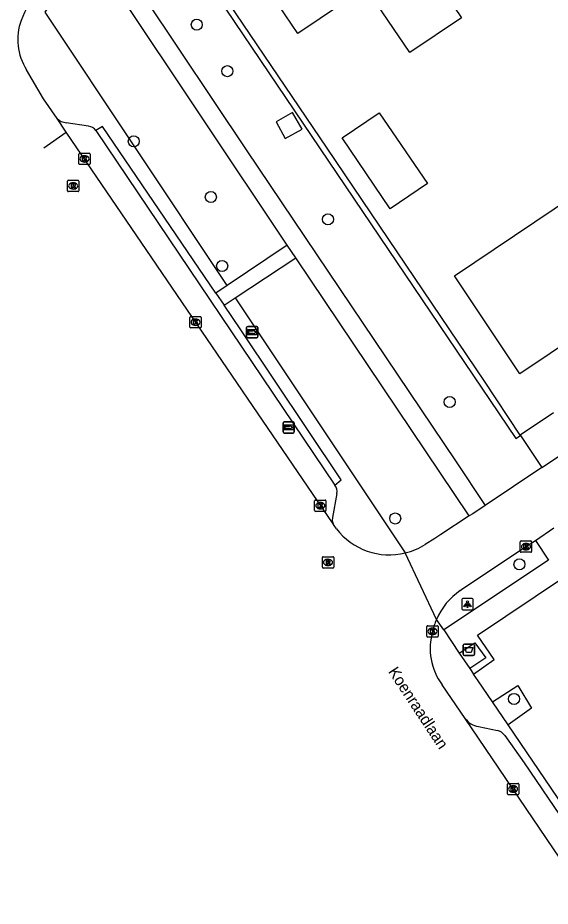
# Model space of a CAD drawing. Extents: x 158797 to 159887, y 384318 to 385255.
# Drawn here: x 158797.5 to 158844.5, y 384526.5 to 384605 of the extents above; entities that cross this region are included whole.
import ezdxf

# ---------------------------------------------------------------- set-up
doc = ezdxf.new("R2010")
doc.units = 0
for name, color, linetype in [('IMGEO_Afval_apart_plaats', 7, 'Continuous'), ('IMGEO_Berm_groen', 7, 'Continuous'), ('IMGEO_Boom', 7, 'Continuous'), ('IMGEO_Groenvoorziening', 7, 'Continuous'), ('IMGEO_Kolk', 7, 'Continuous'), ('IMGEO_Lichtpunt', 7, 'Continuous'), ('IMGEO_Openbare_ruimte_label', 7, 'Continuous'), ('IMGEO_Pand', 7, 'Continuous'), ('IMGEO_Parkeervlak_open', 7, 'Continuous'), ('IMGEO_Rijbaan_lokaal_open', 7, 'Continuous'), ('IMGEO_Rioolput', 7, 'Continuous'), ('IMGEO_Voetpad_gesloten', 7, 'Continuous'), ('IMGEO_Voetpad_open', 7, 'Continuous'), ('IMGEO_Wegwijzer', 7, 'Continuous')]:
    doc.layers.add(name, color=color, linetype=linetype)

msp = doc.modelspace()

# ---------------------------------------------------------------- linework, layer by layer
at = {"layer": 'IMGEO_Afval_apart_plaats'}
for p, q in [((158836.911, 384549.684), (158837.701, 384549.684)), ((158837.701, 384549.684), (158836.911, 384549.684)), ((158836.811, 384548.784), (158836.811, 384549.584)), ((158836.811, 384549.584), (158836.811, 384548.784)), ((158837.801, 384549.584), (158837.801, 384548.784)), ((158837.801, 384548.784), (158837.801, 384549.584)), ((158837.701, 384548.684), (158836.911, 384548.684)), ((158836.911, 384548.684), (158837.701, 384548.684))]:
    msp.add_line(p, q, dxfattribs=at)
msp.add_lwpolyline([(158836.954, 384549.398), (158837.658, 384549.398), (158837.509, 384548.928), (158837.103, 384548.928), (158836.954, 384549.398)], dxfattribs=at)
for centre, start, end in [((158836.911, 384549.584), 90, 180), ((158836.911, 384549.584), 90, 180), ((158837.701, 384549.584), 0, 90), ((158837.701, 384549.584), 360, 90), ((158836.911, 384548.784), 180, 270), ((158836.911, 384548.784), 180, 270), ((158837.701, 384548.784), 270, 0), ((158837.701, 384548.784), 270, 0)]:
    msp.add_arc(centre, 0.1, start, end, dxfattribs=at)
at = {"layer": 'IMGEO_Berm_groen'}
msp.add_lwpolyline([(158815.95, 384581.367), (158799.87, 384605.513), (158806.869, 384616.378)], dxfattribs=at)
at = {"layer": 'IMGEO_Boom'}
for centre in [(158813.273, 384604.428), (158815.979, 384600.311), (158807.706, 384594.112), (158814.517, 384589.192), (158824.86, 384587.213), (158815.513, 384583.097), (158835.617, 384571.078), (158830.803, 384560.786), (158841.78, 384556.73), (158841.3, 384544.842)]:
    msp.add_circle(centre, 0.489, dxfattribs=at)
at = {"layer": 'IMGEO_Groenvoorziening'}
for points in [[(158815.511, 384607.239), (158815.105, 384606.9), (158841.462, 384567.866), (158841.863, 384568.123)], [(158841.845, 384568.15), (158838.699, 384572.93), (158824.8, 384593.502), (158815.511, 384607.239)], [(158816.675, 384580.279), (158831.688, 384557.735)], [(158839.403, 384544.582), (158841.647, 384546.027), (158842.852, 384544.03), (158840.786, 384542.544)]]:
    msp.add_lwpolyline(points, dxfattribs=at)
at = {"layer": 'IMGEO_Kolk'}
for p, q in [((158802.851, 384592.134), (158802.851, 384592.986)), ((158802.926, 384593.06), (158803.778, 384593.06)), ((158803.339, 384592.84), (158803.364, 384592.84)), ((158803.852, 384592.986), (158803.852, 384592.134)), ((158803.778, 384592.06), (158802.926, 384592.06)), ((158803.362, 384592.28), (158803.337, 384592.28)), ((158812.663, 384577.703), (158812.663, 384578.555)), ((158812.738, 384578.629), (158813.59, 384578.629)), ((158813.151, 384578.409), (158813.176, 384578.409)), ((158813.664, 384578.555), (158813.664, 384577.703)), ((158813.59, 384577.629), (158812.738, 384577.629)), ((158813.174, 384577.849), (158813.149, 384577.849)), ((158823.687, 384561.488), (158823.687, 384562.34)), ((158823.762, 384562.414), (158824.614, 384562.414)), ((158824.175, 384562.194), (158824.2, 384562.194)), ((158824.688, 384562.34), (158824.688, 384561.488)), ((158824.614, 384561.414), (158823.762, 384561.414)), ((158824.198, 384561.634), (158824.173, 384561.634)), ((158841.855, 384557.87), (158841.855, 384558.722)), ((158841.93, 384558.796), (158842.782, 384558.796)), ((158842.343, 384558.576), (158842.368, 384558.576)), ((158842.856, 384558.722), (158842.856, 384557.87)), ((158842.782, 384557.796), (158841.93, 384557.796)), ((158842.366, 384558.016), (158842.341, 384558.016)), ((158833.599, 384550.384), (158833.599, 384551.236)), ((158833.674, 384551.31), (158834.526, 384551.31)), ((158834.6, 384551.236), (158834.6, 384550.384)), ((158834.11, 384550.53), (158834.085, 384550.53)), ((158834.087, 384551.09), (158834.112, 384551.09)), ((158834.526, 384550.31), (158833.674, 384550.31)), ((158840.719, 384536.451), (158840.719, 384537.303)), ((158840.794, 384537.377), (158841.646, 384537.377)), ((158841.207, 384537.157), (158841.232, 384537.157)), ((158841.72, 384537.303), (158841.72, 384536.451)), ((158841.646, 384536.377), (158840.794, 384536.377)), ((158841.23, 384536.597), (158841.205, 384536.597))]:
    msp.add_line(p, q, dxfattribs=at)
for points in [[(158802.851, 384592.134), (158802.851, 384592.986)], [(158802.926, 384593.06), (158803.778, 384593.06)], [(158803.852, 384592.986), (158803.852, 384592.134)], [(158803.778, 384592.06), (158802.926, 384592.06)], [(158803.172, 384592.76), (158803.295, 384592.76), (158803.295, 384592.609), (158803.425, 384592.76), (158803.589, 384592.76), (158803.443, 384592.609), (158803.596, 384592.36), (158803.444, 384592.36), (158803.359, 384592.524), (158803.295, 384592.457), (158803.295, 384592.36), (158803.172, 384592.36), (158803.172, 384592.76)], [(158812.663, 384577.703), (158812.663, 384578.555)], [(158812.738, 384578.629), (158813.59, 384578.629)], [(158812.984, 384578.329), (158813.107, 384578.329), (158813.107, 384578.178), (158813.237, 384578.329), (158813.401, 384578.329), (158813.255, 384578.178), (158813.408, 384577.929), (158813.256, 384577.929), (158813.171, 384578.093), (158813.107, 384578.026), (158813.107, 384577.929), (158812.984, 384577.929), (158812.984, 384578.329)], [(158813.664, 384578.555), (158813.664, 384577.703)], [(158813.59, 384577.629), (158812.738, 384577.629)], [(158823.687, 384561.488), (158823.687, 384562.34)], [(158823.762, 384562.414), (158824.614, 384562.414)], [(158824.688, 384562.34), (158824.688, 384561.488)], [(158824.614, 384561.414), (158823.762, 384561.414)], [(158824.008, 384562.114), (158824.131, 384562.114), (158824.131, 384561.963), (158824.261, 384562.114), (158824.425, 384562.114), (158824.279, 384561.963), (158824.432, 384561.714), (158824.28, 384561.714), (158824.195, 384561.878), (158824.131, 384561.811), (158824.131, 384561.714), (158824.008, 384561.714), (158824.008, 384562.114)], [(158841.855, 384557.87), (158841.855, 384558.722)], [(158841.93, 384558.796), (158842.782, 384558.796)], [(158842.176, 384558.496), (158842.299, 384558.496), (158842.299, 384558.345), (158842.429, 384558.496), (158842.593, 384558.496), (158842.447, 384558.345), (158842.6, 384558.096), (158842.448, 384558.096), (158842.363, 384558.26), (158842.299, 384558.193), (158842.299, 384558.096), (158842.176, 384558.096), (158842.176, 384558.496)], [(158842.856, 384558.722), (158842.856, 384557.87)], [(158842.782, 384557.796), (158841.93, 384557.796)], [(158833.599, 384550.384), (158833.599, 384551.236)], [(158833.674, 384551.31), (158834.526, 384551.31)], [(158834.6, 384551.236), (158834.6, 384550.384)], [(158833.92, 384551.01), (158834.043, 384551.01), (158834.043, 384550.859), (158834.173, 384551.01), (158834.337, 384551.01), (158834.191, 384550.859), (158834.344, 384550.61), (158834.192, 384550.61), (158834.107, 384550.774), (158834.043, 384550.707), (158834.043, 384550.61), (158833.92, 384550.61), (158833.92, 384551.01)], [(158834.526, 384550.31), (158833.674, 384550.31)], [(158840.719, 384536.451), (158840.719, 384537.303)], [(158840.794, 384537.377), (158841.646, 384537.377)], [(158841.04, 384537.077), (158841.163, 384537.077), (158841.163, 384536.926), (158841.293, 384537.077), (158841.457, 384537.077), (158841.311, 384536.926), (158841.464, 384536.677), (158841.312, 384536.677), (158841.227, 384536.841), (158841.163, 384536.774), (158841.163, 384536.677), (158841.04, 384536.677), (158841.04, 384537.077)], [(158841.72, 384537.303), (158841.72, 384536.451)], [(158841.646, 384536.377), (158840.794, 384536.377)]]:
    msp.add_lwpolyline(points, dxfattribs=at)
for centre, start, end in [((158802.928, 384592.984), 91.55205, 178.44795), ((158802.928, 384592.984), 91.55205, 178.44795), ((158803.776, 384592.984), 1.55205, 88.44795), ((158803.776, 384592.984), 1.55205, 88.44795), ((158802.928, 384592.136), 181.55205, 268.44795), ((158802.928, 384592.136), 181.55205, 268.44795), ((158803.776, 384592.136), 271.55205, 358.44795), ((158803.776, 384592.136), 271.55205, 358.44795), ((158812.74, 384578.553), 91.55205, 178.44795), ((158812.74, 384578.553), 91.55205, 178.44795), ((158813.588, 384578.553), 1.55205, 88.44795), ((158813.588, 384578.553), 1.55205, 88.44795), ((158812.74, 384577.705), 181.55205, 268.44795), ((158812.74, 384577.705), 181.55205, 268.44795), ((158813.588, 384577.705), 271.55205, 358.44795), ((158813.588, 384577.705), 271.55205, 358.44795), ((158823.764, 384562.338), 91.55205, 178.44795), ((158823.764, 384562.338), 91.55205, 178.44795), ((158824.612, 384562.338), 1.55205, 88.44795), ((158824.612, 384562.338), 1.55205, 88.44795), ((158823.764, 384561.49), 181.55205, 268.44795), ((158823.764, 384561.49), 181.55205, 268.44795), ((158824.612, 384561.49), 271.55205, 358.44795), ((158824.612, 384561.49), 271.55205, 358.44795), ((158841.932, 384558.72), 91.55205, 178.44795), ((158841.932, 384558.72), 91.55205, 178.44795), ((158842.78, 384558.72), 1.55205, 88.44795), ((158842.78, 384558.72), 1.55205, 88.44795), ((158841.932, 384557.872), 181.55205, 268.44795), ((158841.932, 384557.872), 181.55205, 268.44795), ((158842.78, 384557.872), 271.55205, 358.44795), ((158842.78, 384557.872), 271.55205, 358.44795), ((158833.676, 384551.234), 91.55205, 178.44795), ((158833.676, 384551.234), 91.55205, 178.44795), ((158834.524, 384551.234), 1.55205, 88.44795), ((158834.524, 384551.234), 1.55205, 88.44795), ((158833.676, 384550.386), 181.55205, 268.44795), ((158833.676, 384550.386), 181.55205, 268.44795), ((158834.524, 384550.386), 271.55205, 358.44795), ((158834.524, 384550.386), 271.55205, 358.44795), ((158840.796, 384537.301), 91.55205, 178.44795), ((158840.796, 384537.301), 91.55205, 178.44795), ((158841.644, 384537.301), 1.55205, 88.44795), ((158841.644, 384537.301), 1.55205, 88.44795), ((158840.796, 384536.453), 181.55205, 268.44795), ((158840.796, 384536.453), 181.55205, 268.44795), ((158841.644, 384536.453), 271.55205, 358.44795), ((158841.644, 384536.453), 271.55205, 358.44795)]:
    msp.add_arc(centre, 0.0765, start, end, dxfattribs=at)
for centre, major_axis, ratio, start_param, end_param in [((158803.338, 384592.56), (-0.387, 0.002), 0.722429, 4.712389, 7.853982), ((158803.363, 384592.56), (-0.39, 0.002), 0.717154, 1.570796, 4.712389), ((158813.15, 384578.129), (-0.387, 0.002), 0.722429, 4.712389, 7.853982), ((158813.175, 384578.129), (-0.39, 0.002), 0.717154, 1.570796, 4.712389), ((158824.174, 384561.914), (-0.387, 0.002), 0.722429, 4.712389, 7.853982), ((158824.199, 384561.914), (-0.39, 0.002), 0.717154, 1.570796, 4.712389), ((158842.342, 384558.296), (-0.387, 0.002), 0.722429, 4.712389, 7.853982), ((158842.367, 384558.296), (-0.39, 0.002), 0.717154, 1.570796, 4.712389), ((158834.086, 384550.81), (-0.387, 0.002), 0.722429, 4.712389, 7.853982), ((158834.111, 384550.81), (-0.39, 0.002), 0.717154, 1.570796, 4.712389), ((158841.206, 384536.877), (-0.387, 0.002), 0.722429, 4.712389, 7.853982), ((158841.231, 384536.877), (-0.39, 0.002), 0.717154, 1.570796, 4.712389)]:
    msp.add_ellipse(centre, major_axis=major_axis, ratio=ratio, start_param=start_param, end_param=end_param, dxfattribs=at)
at = {"layer": 'IMGEO_Lichtpunt'}
for p, q in [((158836.688, 384553.617), (158836.688, 384552.81)), ((158836.688, 384553.617), (158836.688, 384552.81)), ((158837.59, 384553.712), (158836.782, 384553.712)), ((158837.59, 384553.712), (158836.782, 384553.712)), ((158837.684, 384552.81), (158837.684, 384553.617)), ((158837.684, 384552.81), (158837.684, 384553.617)), ((158836.782, 384552.716), (158837.59, 384552.716)), ((158836.782, 384552.716), (158837.59, 384552.716))]:
    msp.add_line(p, q, dxfattribs=at)
for points in [[(158837.062, 384553.281), (158837.101, 384553.253), (158836.913, 384552.991), (158836.875, 384553.018), (158837.062, 384553.281)], [(158837.164, 384553.233), (158837.211, 384553.233), (158837.211, 384552.911), (158837.164, 384552.911), (158837.164, 384553.233)], [(158837.274, 384553.253), (158837.312, 384553.28), (158837.499, 384553.018), (158837.46, 384552.99), (158837.274, 384553.253)]]:
    msp.add_lwpolyline(points, dxfattribs=at)
msp.add_circle((158837.187, 384553.415), 0.0994, dxfattribs=at)
for centre, start, end in [((158836.782, 384553.617), 90, 180), ((158836.782, 384553.617), 90, 180), ((158837.59, 384553.617), 0, 90), ((158837.59, 384553.617), 0, 90), ((158836.782, 384552.81), 180, 270), ((158836.782, 384552.81), 180, 270), ((158837.59, 384552.81), 270, 0), ((158837.59, 384552.81), 270, 360)]:
    msp.add_arc(centre, 0.0946, start, end, dxfattribs=at)
at = {"layer": 'IMGEO_Pand'}
for points in [[(158839.016, 384614.991), (158832.77, 384610.789), (158836.645, 384605.033), (158832.095, 384601.97), (158828.218, 384607.705), (158822.189, 384603.654), (158818.84, 384608.616), (158823.12, 384611.489), (158821.769, 384613.482), (158826.054, 384620.643), (158829.041, 384616.216), (158835.352, 384620.451), (158839.016, 384614.991)], [(158833.655, 384590.371), (158830.371, 384588.14), (158826.112, 384594.408), (158829.396, 384596.639), (158833.655, 384590.371)], [(158849.483, 384585.076), (158846.99, 384583.407), (158849.927, 384579.02), (158841.803, 384573.58), (158836.037, 384582.224), (158846.653, 384589.345), (158849.483, 384585.076)]]:
    msp.add_lwpolyline(points, dxfattribs=at)
at = {"layer": 'IMGEO_Parkeervlak_open'}
for points in [[(158803.716, 384595.438), (158801.744, 384595.759)], [(158825.64, 384562.995), (158825.266, 384560.866)]]:
    msp.add_lwpolyline(points, dxfattribs=at)
for centre, radius, start, end in [((158801.872, 384597.13), 1.377, 226.70006, 264.68708), ((158803.66, 384594.604), 0.836, 34.47713, 86.13064), ((158824.892, 384563.207), 0.777, 344.15074, 40.99089), ((158826.491, 384560.643), 1.245, 169.67578, 186.95485), ((158825.965, 384560.607), 0.719, 189.19357, 205.34536)]:
    msp.add_arc(centre, radius, start, end, dxfattribs=at)
at = {"layer": 'IMGEO_Rijbaan_lokaal_open'}
for points in [[(158800.927, 384596.128), (158799.734, 384597.877), (158798.233, 384600.443)], [(158801.741, 384594.932), (158800.927, 384596.128)], [(158799.754, 384593.551), (158801.741, 384594.932)], [(158825.315, 384560.299), (158801.741, 384594.932)], [(158844.791, 384570.111), (158841.845, 384568.15)], [(158841.845, 384568.15), (158841.863, 384568.123)], [(158841.863, 384568.123), (158843.757, 384565.282)], [(158843.757, 384565.282), (158846.731, 384567.269)], [(158843.757, 384565.282), (158838.751, 384561.939)], [(158838.751, 384561.939), (158837.652, 384561.205), (158837.35, 384561.007)], [(158837.35, 384561.007), (158834.833, 384559.355), (158834.3, 384559.005), (158833.447, 384558.487)], [(158825.603, 384559.881), (158825.414, 384560.154), (158825.315, 384560.299)], [(158843.187, 384558.851), (158844.83, 384559.95)], [(158836.541, 384554.422), (158836.668, 384554.507), (158842.356, 384558.296), (158843.187, 384558.851)], [(158834.45, 384551.865), (158831.688, 384557.735)], [(158836.982, 384543.123), (158834.94, 384546.081)], [(158868.69, 384496.319), (158836.982, 384543.123)]]:
    msp.add_lwpolyline(points, dxfattribs=at)
for centre, radius, start, end in [((158819.723, 384595.753), 23.761, 150.19589, 157.63777), ((158802.456, 384603.116), 4.998, 160.39333, 212.33042), ((158830.283, 384563.452), 5.887, 217.34437, 283.80314), ((158830.283, 384563.454), 5.889, 283.80049, 302.49444), ((158840.035, 384549.431), 6.092, 124.9958, 156.45468), ((158840.021, 384549.431), 6.08, 156.40165, 166.89146), ((158839.412, 384549.314), 5.518, 164.27459, 215.86991)]:
    msp.add_arc(centre, radius, start, end, dxfattribs=at)
at = {"layer": 'IMGEO_Rioolput'}
for p, q in [((158801.852, 384589.744), (158801.852, 384590.596)), ((158801.927, 384590.67), (158802.779, 384590.67)), ((158802.34, 384590.45), (158802.365, 384590.45)), ((158802.853, 384590.596), (158802.853, 384589.744)), ((158802.779, 384589.67), (158801.927, 384589.67)), ((158802.363, 384589.89), (158802.338, 384589.89)), ((158824.366, 384556.478), (158824.366, 384557.33)), ((158824.441, 384557.404), (158825.293, 384557.404)), ((158824.854, 384557.184), (158824.879, 384557.184)), ((158825.367, 384557.33), (158825.367, 384556.478)), ((158825.293, 384556.404), (158824.441, 384556.404)), ((158824.877, 384556.624), (158824.852, 384556.624))]:
    msp.add_line(p, q, dxfattribs=at)
for points in [[(158801.852, 384589.744), (158801.852, 384590.596)], [(158801.927, 384590.67), (158802.779, 384590.67)], [(158802.853, 384590.596), (158802.853, 384589.744)], [(158802.779, 384589.67), (158801.927, 384589.67)], [(158802.441, 384590.368), (158802.189, 384590.37), (158802.189, 384589.97)], [(158802.189, 384589.97), (158802.313, 384589.97), (158802.313, 384590.132), (158802.324, 384590.132)], [(158802.367, 384590.289), (158802.313, 384590.289), (158802.313, 384590.208)], [(158802.313, 384590.208), (158802.365, 384590.208)], [(158802.371, 384590.103), (158802.442, 384589.97), (158802.582, 384589.97), (158802.517, 384590.096)], [(158824.366, 384556.478), (158824.366, 384557.33)], [(158824.441, 384557.404), (158825.293, 384557.404)], [(158824.955, 384557.102), (158824.703, 384557.104), (158824.703, 384556.704)], [(158824.703, 384556.704), (158824.827, 384556.704), (158824.827, 384556.866), (158824.838, 384556.866)], [(158824.881, 384557.023), (158824.827, 384557.023), (158824.827, 384556.942)], [(158824.827, 384556.942), (158824.879, 384556.942)], [(158824.885, 384556.837), (158824.956, 384556.704), (158825.096, 384556.704), (158825.031, 384556.83)], [(158825.367, 384557.33), (158825.367, 384556.478)], [(158825.293, 384556.404), (158824.441, 384556.404)]]:
    msp.add_lwpolyline(points, dxfattribs=at)
for centre, radius, start, end in [((158801.929, 384590.594), 0.0765, 91.55205, 178.44795), ((158801.929, 384590.594), 0.0765, 91.55205, 178.44795), ((158802.777, 384590.594), 0.0765, 1.55205, 88.44795), ((158802.777, 384590.594), 0.0765, 1.55205, 88.44795), ((158801.929, 384589.746), 0.0765, 181.55205, 268.44795), ((158801.929, 384589.746), 0.0765, 181.55205, 268.44795), ((158802.323, 384590.079), 0.0533, 26.02933, 88.69889), ((158802.349, 384590.397), 0.19, 274.7715, 282.96867), ((158802.373, 384590.193), 0.0964, 77.00612, 93.18647), ((158802.387, 384590.25), 0.0378, 276.66336, 79.67722), ((158802.44, 384590.258), 0.109, 350.36119, 89.41601), ((158802.438, 384590.258), 0.112, 277.58423, 350.98172), ((158802.422, 384590.043), 0.108, 29.51342, 73.79051), ((158802.777, 384589.746), 0.0765, 271.55205, 358.44795), ((158802.777, 384589.746), 0.0765, 271.55205, 358.44795), ((158824.443, 384557.328), 0.0765, 91.55205, 178.44795), ((158824.443, 384557.328), 0.0765, 91.55205, 178.44795), ((158824.837, 384556.813), 0.0533, 26.02933, 88.69889), ((158824.863, 384557.131), 0.19, 274.7715, 282.96867), ((158824.887, 384556.927), 0.0964, 77.00612, 93.18647), ((158824.901, 384556.984), 0.0378, 276.66336, 79.67722), ((158824.954, 384556.992), 0.109, 350.36119, 89.41601), ((158824.952, 384556.992), 0.112, 277.58423, 350.98172), ((158824.936, 384556.777), 0.108, 29.51342, 73.79051), ((158825.291, 384557.328), 0.0765, 1.55205, 88.44795), ((158825.291, 384557.328), 0.0765, 1.55205, 88.44795), ((158824.443, 384556.48), 0.0765, 181.55205, 268.44795), ((158824.443, 384556.48), 0.0765, 181.55205, 268.44795), ((158825.291, 384556.48), 0.0765, 271.55205, 358.44795), ((158825.291, 384556.48), 0.0765, 271.55205, 358.44795)]:
    msp.add_arc(centre, radius, start, end, dxfattribs=at)
for centre, major_axis, ratio, start_param, end_param in [((158802.339, 384590.17), (-0.387, 0.002), 0.722429, 4.712389, 7.853982), ((158802.364, 384590.17), (-0.39, 0.002), 0.717154, 1.570796, 4.712389), ((158824.853, 384556.904), (-0.387, 0.002), 0.722429, 4.712389, 7.853982), ((158824.878, 384556.904), (-0.39, 0.002), 0.717154, 1.570796, 4.712389)]:
    msp.add_ellipse(centre, major_axis=major_axis, ratio=ratio, start_param=start_param, end_param=end_param, dxfattribs=at)
at = {"layer": 'IMGEO_Voetpad_gesloten'}
for points in [[(158821.272, 384584.948), (158806.247, 384607.475), (158822.672, 384634.435)], [(158823.408, 384632.48), (158808.209, 384607.461), (158808.294, 384607.245), (158808.701, 384606.731), (158817.703, 384593.275), (158836.122, 384565.87), (158838.751, 384561.939)], [(158821.076, 384594.357), (158822.569, 384595.201), (158821.734, 384596.66), (158820.28, 384595.829), (158821.076, 384594.357)], [(158822.018, 384583.818), (158821.272, 384584.948)], [(158837.35, 384561.007), (158822.018, 384583.818)], [(158836.453, 384548.891), (158837.84, 384549.804), (158838.795, 384548.468), (158837.382, 384547.524)], [(158836.453, 384548.891), (158837.382, 384547.524)]]:
    msp.add_lwpolyline(points, dxfattribs=at)
at = {"layer": 'IMGEO_Voetpad_open'}
for points in [[(158814.96, 384580.701), (158804.932, 384595.425), (158804.349, 384595.077)], [(158804.349, 384595.077), (158825.479, 384563.717)], [(158821.272, 384584.948), (158815.95, 384581.367)], [(158816.675, 384580.279), (158822.018, 384583.818)], [(158815.95, 384581.367), (158814.96, 384580.701)], [(158814.96, 384580.701), (158815.691, 384579.627)], [(158815.691, 384579.627), (158816.675, 384580.279)], [(158825.479, 384563.717), (158826.019, 384564.207), (158817.161, 384577.468), (158815.691, 384579.627)], [(158843.187, 384558.851), (158844.341, 384557.115), (158835.084, 384550.948)], [(158837.723, 384547.037), (158839.557, 384548.32), (158838.061, 384550.476), (158845.658, 384555.582)], [(158835.084, 384550.948), (158834.45, 384551.865)], [(158835.084, 384550.948), (158836.453, 384548.891)], [(158837.382, 384547.524), (158837.723, 384547.037)], [(158839.403, 384544.582), (158838.14, 384546.442), (158837.723, 384547.037)], [(158840.786, 384542.544), (158839.403, 384544.582)], [(158851.128, 384527.309), (158840.786, 384542.544)], [(158838.159, 384542.391), (158839.832, 384542.057)], [(158840.479, 384541.612), (158842.208, 384539.195), (158852.746, 384523.681), (158864.81, 384505.729), (158868.559, 384500.175)]]:
    msp.add_lwpolyline(points, dxfattribs=at)
for centre, radius, start, end in [((158838.408, 384544.103), 1.73, 214.51093, 261.73244), ((158839.61, 384541.041), 1.04, 33.29716, 77.66325)]:
    msp.add_arc(centre, radius, start, end, dxfattribs=at)
at = {"layer": 'IMGEO_Wegwijzer'}
for p, q in [((158817.674, 384576.853), (158817.674, 384577.653)), ((158817.674, 384577.653), (158817.674, 384576.853)), ((158817.774, 384577.753), (158818.564, 384577.753)), ((158818.564, 384577.753), (158817.774, 384577.753)), ((158818.664, 384577.653), (158818.664, 384576.853)), ((158818.664, 384576.853), (158818.664, 384577.653)), ((158818.564, 384576.753), (158817.774, 384576.753)), ((158817.774, 384576.753), (158818.564, 384576.753)), ((158820.891, 384568.437), (158820.891, 384569.237)), ((158820.891, 384569.237), (158820.891, 384568.437)), ((158820.991, 384569.337), (158821.781, 384569.337)), ((158821.781, 384569.337), (158820.991, 384569.337)), ((158821.881, 384569.237), (158821.881, 384568.437)), ((158821.881, 384568.437), (158821.881, 384569.237)), ((158821.781, 384568.337), (158820.991, 384568.337)), ((158820.991, 384568.337), (158821.781, 384568.337))]:
    msp.add_line(p, q, dxfattribs=at)
for points in [[(158817.775, 384577.485), (158818.563, 384577.485), (158818.563, 384577.021), (158817.775, 384577.021), (158817.775, 384577.485)], [(158817.84, 384577.337), (158817.84, 384577.253), (158817.84, 384577.169), (158818.251, 384577.169), (158818.251, 384577.086), (158818.498, 384577.253), (158818.251, 384577.42), (158818.251, 384577.337), (158817.84, 384577.337)], [(158820.992, 384569.069), (158821.78, 384569.069), (158821.78, 384568.605), (158820.992, 384568.605), (158820.992, 384569.069)], [(158821.057, 384568.921), (158821.057, 384568.837), (158821.057, 384568.753), (158821.468, 384568.753), (158821.468, 384568.67), (158821.715, 384568.837), (158821.468, 384569.004), (158821.468, 384568.921), (158821.057, 384568.921)]]:
    msp.add_lwpolyline(points, dxfattribs=at)
for centre, start, end in [((158817.774, 384577.653), 90, 180), ((158817.774, 384577.653), 90, 180), ((158818.564, 384577.653), 0, 90), ((158818.564, 384577.653), 360, 90), ((158817.774, 384576.853), 180, 270), ((158817.774, 384576.853), 180, 270), ((158818.564, 384576.853), 270, 0), ((158818.564, 384576.853), 270, 0), ((158820.991, 384569.237), 90, 180), ((158820.991, 384569.237), 90, 180), ((158821.781, 384569.237), 0, 90), ((158821.781, 384569.237), 360, 90), ((158820.991, 384568.437), 180, 270), ((158820.991, 384568.437), 180, 270), ((158821.781, 384568.437), 270, 0), ((158821.781, 384568.437), 270, 0)]:
    msp.add_arc(centre, 0.1, start, end, dxfattribs=at)

# ---------------------------------------------------------------- texts
at = {"layer": 'IMGEO_Openbare_ruimte_label'}
msp.add_text('Koenraadlaan', height=1, rotation=303.3722, dxfattribs=at).set_placement((158830.142, 384547.256))

doc.saveas('drawing.dxf')
